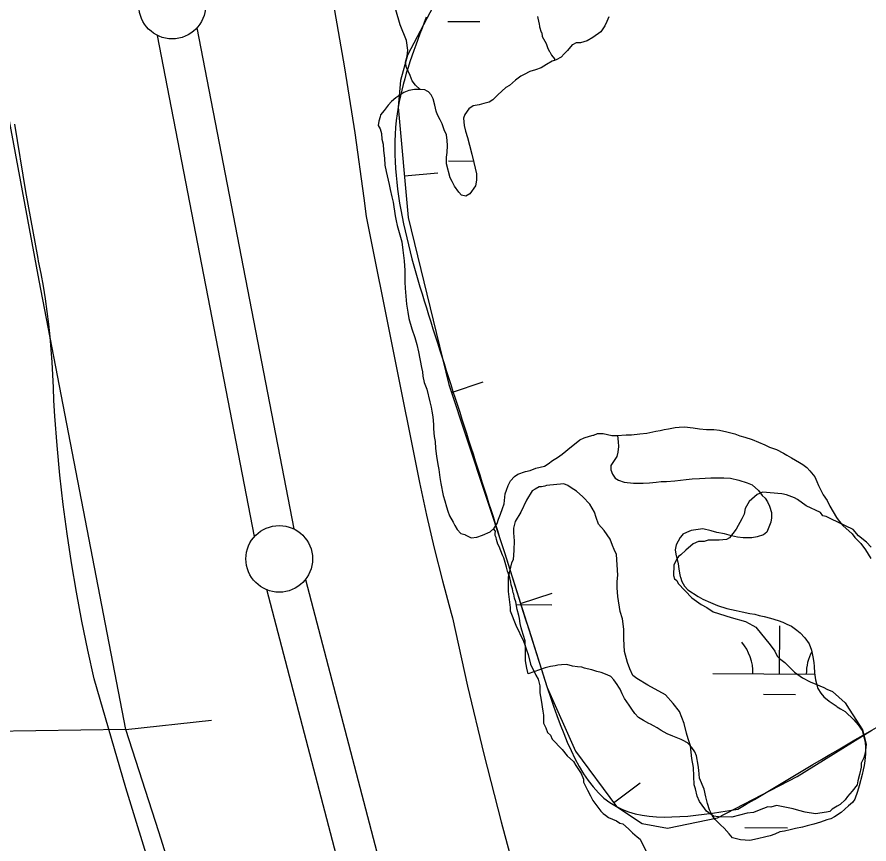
# Model space of a CAD drawing. Extents: x 3172231 to 3210228, y 940198 to 965780.
# Drawn here: x 3185200 to 3185839, y 955470 to 956090 of the extents above; entities that cross this region are included whole.
import ezdxf

# ---------------------------------------------------------------- set-up
doc = ezdxf.new("R2010")
doc.units = 0
for name, color, linetype in [('V-BORW-LINE', 7, 'Continuous'), ('V-LEVE-TOET', 7, 'Continuous'), ('V-SITE-VEGE', 7, 'Continuous'), ('V-SURV-LINE', 7, 'Continuous'), ('V-TOPO-SHOR', 7, 'Continuous'), ('V-WETL-SWMP', 7, 'Continuous')]:
    doc.layers.add(name, color=color, linetype=linetype)

msp = doc.modelspace()

# ---------------------------------------------------------------- linework, layer by layer
at = {"layer": 'V-BORW-LINE'}
for p, q in [((3185490.508, 955971.215), (3185515.403, 955973.502)), ((3185525.806, 955808.711), (3185549.545, 955816.55)), ((3185577.553, 955650.354), (3185601.39, 955657.892)), ((3185647.317, 955500.724), (3185667.453, 955515.542))]:
    msp.add_line(p, q, dxfattribs=at)
for points in [[(3185512.123, 956098.462), (3185492.647, 956061.863)], [(3185492.647, 956061.863), (3185487.439, 956042.735)], [(3185487.439, 956042.735), (3185485.758, 956022.92)], [(3185485.758, 956022.92), (3185493.369, 955940.074)], [(3185493.369, 955940.074), (3185523.865, 955814.586)], [(3185523.865, 955814.586), (3185565.226, 955689.333)], [(3185565.226, 955689.333), (3185597.57, 955587.059)], [(3185597.57, 955587.059), (3185618.861, 955539.393)], [(3185785.141, 955520.345), (3185841.139, 955555.144)], [(3185618.861, 955539.393), (3185649.488, 955497.774)], [(3185725.371, 955489.296), (3185785.141, 955520.345)], [(3185649.488, 955497.774), (3185668.751, 955485.064)], [(3185687.98, 955481.681), (3185725.371, 955489.296)], [(3185668.751, 955485.064), (3185687.98, 955481.681)]]:
    msp.add_lwpolyline(points, dxfattribs=at)
for points in [[(3185506.863, 956090.49), (3185485.758, 956022.92), (3185511.824, 955856.484)], [(3185511.824, 955856.484), (3185565.226, 955689.333), (3185597.57, 955587.059)], [(3185740.67, 955495.723), (3185841.139, 955555.144), (3185957.124, 955619.632)], [(3185597.57, 955587.059), (3185649.488, 955497.774), (3185740.67, 955495.723)]]:
    msp.add_spline(points, degree=3, dxfattribs=at)
at = {"layer": 'V-LEVE-TOET'}
for points in [[(3185436.992, 956101.23), (3185445.508, 956052.428), (3185453.17, 956003.483), (3185459.977, 955954.413), (3185461.714, 955940.779), (3185461.714, 955940.779), (3185501.783, 955741.167), (3185501.783, 955741.167), (3185507.089, 955716.46), (3185512.826, 955691.851), (3185518.99, 955667.345), (3185525.583, 955642.951), (3185526.592, 955639.357), (3185526.592, 955639.357), (3185537.857, 955588.163), (3185550.046, 955537.181), (3185563.155, 955486.429), (3185563.155, 955486.429), (3185574.53, 955443.531)], [(3185320.908, 955383.523), (3185281.465, 955511.844), (3185257.606, 955593.588), (3185257.606, 955593.588), (3185252.791, 955615.252), (3185248.353, 955636.997), (3185244.294, 955658.815), (3185240.618, 955680.702), (3185237.325, 955702.648), (3185234.415, 955724.65), (3185231.889, 955746.699), (3185229.747, 955768.786), (3185227.992, 955790.911), (3185227.216, 955802.705), (3185227.216, 955802.705), (3185227.021, 955812.278), (3185226.661, 955821.844), (3185226.132, 955831.404), (3185225.438, 955840.952), (3185224.578, 955850.487), (3185223.55, 955860.006), (3185222.356, 955869.505), (3185220.998, 955878.983), (3185219.474, 955888.435), (3185217.785, 955897.857), (3185215.931, 955907.252), (3185215.528, 955909.193), (3185215.528, 955909.193), (3185206.298, 955959.494), (3185197.948, 956009.946)]]:
    msp.add_lwpolyline(points, dxfattribs=at)
at = {"layer": 'V-SITE-VEGE'}
for points in [[(3185640.244, 955705.106), (3185636.109, 955709.917), (3185634.362, 955714.709), (3185633.205, 955718.897), (3185629.679, 955724.898), (3185624.356, 955730.317), (3185619.617, 955734.538), (3185615.461, 955736.962), (3185613.09, 955738.775), (3185610.116, 955739.996), (3185596.974, 955738.918), (3185595.776, 955738.333), (3185593.384, 955737.757), (3185591.592, 955737.773), (3185588.592, 955736.01), (3185586.191, 955734.837), (3185581.952, 955727.714), (3185577.692, 955718.797), (3185573.451, 955711.672), (3185572.216, 955706.908), (3185572.183, 955703.326), (3185572.726, 955697.352), (3185572.662, 955690.19), (3185572.001, 955683.034), (3185570.786, 955680.659), (3185568.302, 955669.935), (3185568.206, 955659.194), (3185569.889, 955647.24), (3185569.869, 955644.852), (3185573.95, 955634.071), (3185579.81, 955622.082), (3185580.975, 955618.49), (3185582.14, 955615.493), (3185583.302, 955611.901), (3185585.028, 955604.725), (3185589.13, 955596.33), (3185590.896, 955593.33), (3185592.047, 955588.546), (3185591.997, 955583.174), (3185593.142, 955577.792), (3185594.262, 955569.424), (3185594.832, 955566.436), (3185594.779, 955560.466), (3185596.538, 955556.869), (3185597.699, 955553.277), (3185600.071, 955551.465), (3185601.238, 955548.471), (3185608.926, 955540.641), (3185612.463, 955535.834), (3185617.202, 955531.614), (3185618.963, 955528.613), (3185623.09, 955522.609), (3185624.843, 955518.414), (3185624.823, 955516.026), (3185627.753, 955510.032), (3185630.102, 955505.831), (3185631.862, 955502.235), (3185637.76, 955494.424), (3185639.536, 955492.616), (3185641.315, 955491.403), (3185643.685, 955489.595), (3185649.632, 955487.154), (3185652.004, 955485.341), (3185654.386, 955484.723), (3185658.533, 955481.106), (3185661.488, 955478.093), (3185665.043, 955475.076), (3185667.415, 955473.264), (3185672.107, 955463.673)], [(3185840.69, 955692.566), (3185837.141, 955696.179), (3185831.214, 955701.006), (3185827.079, 955705.818), (3185810.437, 955713.728), (3185806.874, 955715.551), (3185804.492, 955716.167), (3185802.722, 955718.571), (3185792.021, 955723.444), (3185785.499, 955728.277), (3185783.123, 955729.491), (3185777.175, 955731.933), (3185773.6, 955732.561), (3185759.284, 955733.882), (3185755.092, 955732.129), (3185749.075, 955726.813), (3185746.042, 955721.467), (3185745.409, 955717.293), (3185743.584, 955713.73), (3185739.339, 955706.009), (3185734.503, 955699.484), (3185732.103, 955698.313), (3185726.729, 955697.762)], [(3185726.729, 955697.762), (3185718.373, 955697.839), (3185715.377, 955696.672), (3185711.199, 955696.709), (3185707.007, 955694.956), (3185701.592, 955690.229), (3185697.979, 955686.682), (3185696.177, 955685.502), (3185694.969, 955683.723), (3185692.538, 955678.969), (3185692.468, 955671.211), (3185693.044, 955668.817), (3185694.823, 955667.609), (3185695.997, 955665.211), (3185706.046, 955654.377), (3185713.165, 955649.537), (3185717.323, 955647.113), (3185722.07, 955644.088), (3185735.761, 955639.785), (3185746.476, 955636.705), (3185751.821, 955633.672), (3185754.199, 955632.455), (3185764.824, 955619.229), (3185768.363, 955614.422), (3185770.12, 955610.824), (3185771.896, 955609.02), (3185776.045, 955605.997), (3185783.143, 955598.772), (3185789.074, 955594.538), (3185795.018, 955591.501), (3185799.179, 955589.672), (3185805.127, 955587.233), (3185807.502, 955586.017), (3185811.668, 955584.19), (3185821.14, 955575.748), (3185824.081, 955570.947), (3185827.028, 955566.743), (3185834.087, 955555.338), (3185836.975, 955544.567), (3185836.322, 955538.007), (3185835.095, 955534.438), (3185833.266, 955530.274), (3185833.239, 955527.29), (3185831.998, 955521.931), (3185830.761, 955517.167), (3185830.139, 955514.189), (3185826.514, 955509.444), (3185822.895, 955505.299), (3185821.085, 955502.927), (3185817.472, 955499.378), (3185815.074, 955498.207), (3185811.469, 955495.847), (3185809.665, 955494.076), (3185807.271, 955493.5), (3185798.905, 955492.382), (3185791.155, 955493.646), (3185786.391, 955494.881), (3185782.226, 955496.114), (3185769.713, 955498.612), (3185765.522, 955497.457), (3185763.136, 955497.477), (3185756.548, 955495.149), (3185752.356, 955493.396), (3185747.576, 955492.843), (3185736.207, 955489.959), (3185726.062, 955490.049), (3185722.486, 955490.678), (3185717.147, 955494.307), (3185715.969, 955496.109), (3185711.838, 955501.518), (3185710.085, 955505.713), (3185708.94, 955511.095), (3185707.773, 955514.091), (3185707.296, 955527.227), (3185706.159, 955533.803), (3185705.051, 955543.363), (3185703.308, 955548.751), (3185702.153, 955552.937), (3185700.427, 955560.118), (3185696.925, 955569.1), (3185692.206, 955575.113), (3185686.293, 955581.73), (3185673.227, 955589.011), (3185664.914, 955593.86), (3185661.953, 955596.275), (3185659.608, 955601.071), (3185657.859, 955605.862), (3185655.547, 955614.238), (3185655.037, 955623.794), (3185655.1, 955630.958), (3185653.976, 955638.726), (3185652.233, 955644.114), (3185650.544, 955655.47), (3185650.007, 955662.04), (3185650.05, 955666.816), (3185650.689, 955671.584), (3185649.634, 955687.114), (3185647.875, 955690.71), (3185646.71, 955693.707), (3185644.961, 955698.497), (3185640.244, 955705.106)]]:
    msp.add_lwpolyline(points, dxfattribs=at)
at = {"layer": 'V-SURV-LINE'}
for points in [[(3185334.698, 956082.291), (3185407.452, 955706.209)], [(3185378, 955700.501), (3185305.246, 956076.582)], [(3185416.09, 955668.218), (3185514.728, 955291.464)], [(3185485.705, 955283.869), (3185387.067, 955660.623)]]:
    msp.add_lwpolyline(points, dxfattribs=at)
for centre in [(3185316.178, 956099.049), (3185396.52, 955683.742)]:
    msp.add_circle(centre, 25, dxfattribs=at)
at = {"layer": 'V-TOPO-SHOR'}
for points in [[(3185281.368, 955555.58), (3185216.217, 955892.797), (3185184.536, 956062.294), (3185184.611, 956092.611), (3185124.885, 956460.132), (3185095.08, 956667.075), (3185086.476, 956793.715), (3185086.935, 956825.32)], [(3185643.806, 956090.584), (3185642.309, 956087.08), (3185640.814, 956083.867), (3185637.844, 956079.499), (3185631.942, 956075.153), (3185627.52, 956072.554), (3185622.523, 956071.133), (3185619.299, 956071.161), (3185616.647, 956069.719), (3185616.354, 956069.721), (3185612.797, 956065.357), (3185610.427, 956062.74), (3185608.062, 956060.415), (3185604.232, 956058.396), (3185601.291, 956057.251), (3185597.167, 956054.943), (3185593.038, 956052.34), (3185588.921, 956050.913), (3185584.512, 956049.485), (3185580.387, 956047.472), (3185577.737, 956046.028), (3185573.899, 956043.13), (3185571.536, 956041.101), (3185569.172, 956039.069), (3185566.52, 956037.627), (3185563.565, 956034.721), (3185560.608, 956032.11), (3185556.764, 956028.333), (3185554.109, 956026.599), (3185549.995, 956025.462), (3185546.468, 956024.614), (3185542.063, 956023.775), (3185538.819, 956021.458), (3185535.849, 956017.381), (3185534.651, 956014.458), (3185535.192, 956009.178), (3185536.325, 956004.769), (3185537.748, 956000.067), (3185539.161, 955994.189), (3185541.152, 955987.431), (3185542.563, 955981.26), (3185544.539, 955972.74), (3185544.496, 955968.051), (3185543.871, 955963.66), (3185539.421, 955957.835), (3185536.474, 955956.103), (3185533.255, 955956.719), (3185531.223, 955959.08), (3185528.038, 955963.508), (3185526.312, 955967.041), (3185524.868, 955969.691), (3185522.032, 955980.273), (3185522.077, 955985.256), (3185522.4, 955988.77), (3185522.742, 955994.044), (3185522.482, 955997.857), (3185521.933, 956001.967)], [(3185521.933, 956001.967), (3185520.209, 956005.793), (3185518.781, 956010.205), (3185517.346, 956013.442), (3185515.324, 956016.977), (3185514.18, 956019.92), (3185513.34, 956024.325), (3185511.914, 956029.028), (3185510.477, 956031.973), (3185508.445, 956034.336), (3185507.571, 956034.93), (3185505.82, 956035.825), (3185502.596, 956036.149), (3185497.906, 956036.19), (3185493.796, 956035.348), (3185489.97, 956033.916), (3185484.072, 956029.863), (3185480.822, 956026.961), (3185478.159, 956024.348), (3185475.192, 956020.268), (3185472.523, 956017.067), (3185472.153, 956015.644)], [(3185472.153, 956015.644), (3185471.309, 956012.39), (3185470.694, 956009.168), (3185472.136, 956006.518), (3185473.277, 956002.989), (3185473.533, 955998.883), (3185474.379, 955995.064), (3185474.629, 955990.372), (3185475.456, 955984.5), (3185475.702, 955979.22), (3185476.832, 955974.52), (3185479.091, 955964.827), (3185479.642, 955961.01), (3185481.059, 955955.427), (3185481.905, 955951.607), (3185483.57, 955941.332), (3185484.123, 955937.517), (3185484.971, 955933.99), (3185487.531, 955925.172), (3185488.379, 955921.647), (3185489.202, 955915.482), (3185490.306, 955907.557), (3185490.824, 955900.225), (3185490.783, 955895.533), (3185490.746, 955891.429), (3185491, 955887.03), (3185492.065, 955875), (3185492.891, 955868.835), (3185493.726, 955864.137), (3185496.004, 955856.496), (3185498.291, 955850.024), (3185499.71, 955844.734), (3185501.126, 955839.151), (3185503.364, 955827.406), (3185503.923, 955824.177), (3185504.187, 955820.949), (3185505.318, 955816.249), (3185507.325, 955811.245), (3185509.584, 955801.55), (3185510.43, 955797.733), (3185510.987, 955794.503), (3185511.828, 955790.391), (3185512.363, 955784.523), (3185512.334, 955781.298), (3185512.871, 955775.723), (3185513.422, 955771.907), (3185513.668, 955766.628), (3185514.495, 955760.756), (3185515.611, 955754.59), (3185516.164, 955750.774), (3185516.991, 955744.903), (3185517.829, 955740.204), (3185519.508, 955731.396), (3185520.645, 955727.282), (3185522.07, 955722.87), (3185522.922, 955719.638), (3185524.356, 955716.108), (3185526.953, 955711.393), (3185528.395, 955708.741), (3185530.127, 955705.794), (3185532.739, 955702.839), (3185535.661, 955701.933), (3185536.071, 955701.737)], [(3185536.071, 955701.737), (3185540.625, 955699.543), (3185544.734, 955700.092), (3185549.143, 955701.52), (3185554.738, 955704.108), (3185557.693, 955706.72), (3185560.069, 955710.218), (3185560.978, 955713.435), (3185562.478, 955717.232), (3185563.983, 955721.615), (3185565.187, 955725.123), (3185566.131, 955732.442), (3185567.038, 955735.367), (3185568.243, 955738.873), (3185570.033, 955742.375), (3185572.992, 955745.574), (3185575.646, 955747.311), (3185581.235, 955749.312), (3185584.76, 955750.16), (3185589.173, 955751.878), (3185595.635, 955753.287), (3185598.291, 955755.022), (3185601.539, 955757.633), (3185605.371, 955759.943), (3185608.908, 955762.255), (3185611.568, 955764.578), (3185614.523, 955767.191), (3185619.246, 955770.959), (3185622.197, 955772.985), (3185625.437, 955774.713), (3185629.259, 955775.854), (3185632.198, 955776.706), (3185632.49, 955776.704), (3185635.433, 955777.851), (3185639.538, 955777.814), (3185645.972, 955776.288), (3185650.077, 955776.253), (3185656.825, 955776.778), (3185660.929, 955776.743), (3185667.093, 955777.566), (3185672.375, 955778.105), (3185679.13, 955779.51), (3185682.359, 955780.069), (3185685.298, 955780.921), (3185688.53, 955781.478), (3185693.521, 955782.313), (3185696.748, 955782.578), (3185700.562, 955782.836), (3185707.005, 955782.193), (3185711.982, 955781.269), (3185717.255, 955780.929), (3185722.531, 955780.88), (3185726.924, 955780.255), (3185732.482, 955779.032), (3185738.331, 955777.515), (3185742.13, 955776.014), (3185745.933, 955775.1), (3185751.487, 955773.292), (3185760.832, 955769.397), (3185764.335, 955767.607), (3185769.596, 955765.8), (3185774.849, 955763.115), (3185777.475, 955761.624), (3185780.972, 955759.542), (3185783.889, 955757.758), (3185786.805, 955755.972), (3185789.431, 955754.481), (3185792.343, 955752.404), (3185794.665, 955749.744), (3185798.436, 955745.312), (3185799.869, 955741.781), (3185801.309, 955738.838), (3185804.764, 955731.771), (3185807.66, 955727.64), (3185809.671, 955723.224), (3185812.272, 955719.098), (3185814.578, 955714.678), (3185816.608, 955712.022), (3185819.51, 955708.772), (3185826.489, 955702.552), (3185828.519, 955699.896), (3185832.875, 955695.167), (3185836.348, 955690.444), (3185840.395, 955683.958)], [(3185281.368, 955555.58), (3185179.712, 955554.048), (3185133.345, 955554.163), (3185104.807, 955552.45), (3185063.781, 955548.985), (3185029.897, 955549.068), (3184967.502, 955558.14), (3184903.324, 955567.215), (3184878.357, 955567.277), (3184846.256, 955567.356), (3184817.723, 955567.427), (3184778.498, 955571.09)], [(3185615.863, 954520.403), (3185499.04, 954875.581), (3185447.702, 955029.077), (3185306.145, 955478.834), (3185281.368, 955555.58), (3185345.586, 955562.555)]]:
    msp.add_lwpolyline(points, dxfattribs=at)
at = {"layer": 'V-WETL-SWMP'}
for p, q in [((3185523.022, 956087.189), (3185547.021, 956087.025)), ((3185523.466, 955982.543), (3185542.299, 955982.415)), ((3185574.416, 955649.512), (3185601.041, 955649.331)), ((3185772.006, 955597.424), (3185772.25, 955633.423)), ((3185722.008, 955597.764), (3185798.352, 955597.244)), ((3185759.901, 955582.075), (3185783.9, 955581.911)), ((3185729.546, 955482.278), (3185729.815, 955482.276)), ((3185745.814, 955482.168), (3185777.813, 955481.95))]:
    msp.add_line(p, q, dxfattribs=at)
for points in [[(3185502.24, 956036.151), (3185498.854, 956039.443), (3185496.148, 956042.6), (3185494.795, 956046.66), (3185492.09, 956052.523), (3185491.188, 956056.583), (3185492.541, 956061.094), (3185492.992, 956065.604), (3185492.09, 956072.822), (3185487.13, 956084.549), (3185483.973, 956095.826)], [(3185590.422, 956090.945), (3185591.26, 956086.246), (3185591.548, 956085.657), (3185591.817, 956083.017), (3185592.956, 956079.195), (3185593.537, 956078.604), (3185593.806, 956075.963), (3185596.69, 956070.66), (3185597.837, 956067.718), (3185598.983, 956064.776), (3185599.567, 956064.478), (3185600.716, 956061.829), (3185603.037, 956059.169), (3185603.151, 956057.976), (3185601.291, 956057.251), (3185597.166, 956054.943), (3185593.038, 956052.341), (3185588.921, 956050.912), (3185584.511, 956049.486)], [(3185584.511, 956049.486), (3185580.388, 956047.471), (3185577.737, 956046.029), (3185573.9, 956043.131), (3185571.536, 956041.1), (3185569.173, 956039.069), (3185566.521, 956037.627), (3185563.564, 956034.722), (3185560.608, 956032.11), (3185556.763, 956028.333), (3185554.109, 956026.598), (3185549.995, 956025.462), (3185546.469, 956024.614), (3185542.064, 956023.774), (3185538.819, 956021.458), (3185535.85, 956017.38), (3185534.652, 956014.459), (3185535.191, 956009.178), (3185536.324, 956004.77), (3185537.747, 956000.067), (3185539.161, 955994.19), (3185541.152, 955987.43), (3185542.563, 955981.261), (3185544.539, 955972.741), (3185544.497, 955968.051), (3185543.871, 955963.659), (3185539.421, 955957.835), (3185536.474, 955956.103), (3185533.255, 955956.718), (3185531.224, 955959.081), (3185528.038, 955963.508), (3185526.311, 955967.041), (3185524.869, 955969.692), (3185522.032, 955980.272), (3185522.077, 955985.255), (3185522.401, 955988.77), (3185522.742, 955994.044), (3185522.483, 955997.858), (3185521.933, 956001.967), (3185520.209, 956005.794), (3185518.782, 956010.204), (3185517.346, 956013.442), (3185515.325, 956016.978), (3185514.179, 956019.92), (3185513.339, 956024.325), (3185511.915, 956029.028), (3185510.476, 956031.973), (3185508.445, 956034.337), (3185507.57, 956034.931), (3185505.819, 956035.826), (3185502.597, 956036.148), (3185502.24, 956036.151)], [(3185557.269, 955706.345), (3185557.693, 955706.72), (3185560.069, 955710.217), (3185560.978, 955713.434), (3185562.478, 955717.231), (3185563.983, 955721.615), (3185565.187, 955725.123), (3185566.132, 955732.443), (3185567.038, 955735.367), (3185568.242, 955738.874), (3185570.032, 955742.376), (3185572.992, 955745.574), (3185575.647, 955747.31), (3185581.235, 955749.312), (3185584.76, 955750.16), (3185589.173, 955751.879), (3185595.635, 955753.287), (3185598.29, 955755.022), (3185601.538, 955757.632), (3185605.37, 955759.943), (3185608.908, 955762.256), (3185611.568, 955764.578), (3185614.523, 955767.19), (3185619.247, 955770.959), (3185622.197, 955772.984), (3185625.437, 955774.714), (3185629.259, 955775.853), (3185632.198, 955776.706), (3185632.491, 955776.703), (3185635.433, 955777.85), (3185639.537, 955777.813), (3185645.973, 955776.289), (3185650.077, 955776.253), (3185650.356, 955776.275), (3185650.839, 955771.548), (3185651.101, 955768.028), (3185650.478, 955763.929), (3185649.862, 955760.709), (3185647.781, 955757.503), (3185645.402, 955753.713), (3185645.373, 955750.489), (3185646.517, 955747.254), (3185648.543, 955744.304), (3185651.168, 955742.814), (3185655.259, 955741.312), (3185662.289, 955740.663), (3185666.393, 955740.626), (3185669.618, 955740.597), (3185674.31, 955740.848), (3185679.299, 955741.39), (3185683.115, 955741.942), (3185687.219, 955741.905), (3185693.381, 955742.436), (3185701.89, 955743.239), (3185706.292, 955743.786), (3185711.864, 955744.03), (3185720.371, 955744.54), (3185724.475, 955744.503), (3185730.045, 955744.453), (3185735.028, 955744.408), (3185741.464, 955742.885), (3185747.602, 955740.778), (3185751.4, 955739.278), (3185756.053, 955735.132), (3185758.95, 955731.295), (3185761.277, 955729.222), (3185763.012, 955726.568), (3185764.449, 955723.33), (3185765.873, 955718.626), (3185765.836, 955714.522), (3185765.514, 955711.3), (3185762.514, 955703.705), (3185759.858, 955701.677), (3185755.154, 955700.253), (3185751.042, 955699.41), (3185744.593, 955699.468), (3185740.494, 955700.091), (3185735.812, 955701.013), (3185730.548, 955702.526), (3185724.987, 955703.455), (3185720.6, 955704.667), (3185714.457, 955706.188), (3185709.175, 955705.649), (3185705.652, 955705.094), (3185702.121, 955703.66), (3185699.47, 955702.218), (3185698.878, 955701.637), (3185697.397, 955699.891), (3185694.416, 955694.347), (3185693.502, 955690.544), (3185694.059, 955687.315), (3185695.753, 955679.97), (3185696.305, 955676.154), (3185696.862, 955672.924), (3185697.427, 955670.574), (3185697.715, 955669.985), (3185698.566, 955666.753), (3185700.586, 955663.216), (3185703.201, 955660.554), (3185710.778, 955655.503), (3185714.277, 955653.419)], [(3185651.241, 955587.435), (3185650.087, 955589.497), (3185647.48, 955593.039), (3185645.449, 955595.402), (3185642.528, 955596.601), (3185638.147, 955598.4), (3185634.93, 955599.308), (3185631.13, 955600.515), (3185627.618, 955601.132), (3185625.571, 955601.737), (3185623.524, 955602.342), (3185620.302, 955602.664), (3185616.496, 955603.284), (3185612.403, 955604.494), (3185608.296, 955604.237), (3185605.655, 955603.968), (3185603.598, 955603.4), (3185600.075, 955602.845), (3185595.963, 955602.002), (3185583.316, 955597.425), (3185582.93, 955598.415), (3185582.373, 955601.645), (3185581.25, 955607.225), (3185581.271, 955609.57), (3185581.285, 955611.036), (3185581.316, 955614.554), (3185581.329, 955616.02), (3185581.091, 955622.178), (3185578.524, 955630.117), (3185577.953, 955631.881), (3185577.396, 955635.111), (3185576.844, 955638.927), (3185576.279, 955641.277), (3185575.145, 955645.685), (3185574.025, 955651.558), (3185573.17, 955654.205), (3185572.61, 955657.141), (3185572.034, 955658.319), (3185571.474, 955661.256), (3185570.621, 955664.195), (3185570.346, 955666.25), (3185569.495, 955669.482), (3185568.925, 955671.246), (3185567.781, 955674.481), (3185566.928, 955677.421), (3185565.509, 955682.71), (3185564.939, 955684.475), (3185564.366, 955685.946), (3185564.078, 955686.534), (3185561.497, 955693.007), (3185560.634, 955694.774), (3185560.063, 955696.538), (3185559.493, 955698.302), (3185559.213, 955699.771), (3185558.639, 955701.242), (3185558.653, 955702.707), (3185558.668, 955704.466), (3185557.269, 955706.345)], [(3185714.277, 955653.419), (3185720.119, 955651.022), (3185725.375, 955648.629), (3185732.392, 955646.514), (3185739.414, 955644.985), (3185743.803, 955644.066), (3185749.656, 955642.841), (3185753.461, 955642.221), (3185756.678, 955641.313), (3185760.481, 955640.399), (3185765.161, 955639.184), (3185771.008, 955637.373), (3185774.515, 955636.169), (3185777.434, 955634.677), (3185780.938, 955633.18), (3185785.016, 955630.211), (3185787.343, 955628.138), (3185790.829, 955624.589), (3185794.305, 955619.867), (3185796.021, 955615.161), (3185796.856, 955610.17), (3185797.699, 955606.058), (3185797.963, 955602.831), (3185798.214, 955598.138), (3185799.046, 955592.853), (3185800.748, 955586.388), (3185803.061, 955582.85), (3185805.09, 955580.193), (3185809.165, 955576.932), (3185814.41, 955573.367), (3185815.284, 955572.772), (3185817.616, 955571.286), (3185821.115, 955569.202), (3185827.802, 955562.986), (3185830.993, 955559.146), (3185833.888, 955555.016), (3185836.154, 955546.2), (3185836.41, 955542.094), (3185836.368, 955537.403), (3185836.028, 955532.129), (3185835.41, 955528.617), (3185834.795, 955525.398), (3185833.884, 955521.888), (3185831.756, 955513.405), (3185830.544, 955509.018), (3185828.442, 955503.467), (3185826.659, 955500.844), (3185823.704, 955498.232), (3185818.09, 955493.299), (3185813.077, 955490.119), (3185810.426, 955488.677), (3185807.487, 955487.824), (3185802.781, 955486.107), (3185797.784, 955484.686), (3185792.787, 955483.265), (3185789.262, 955482.417), (3185783.975, 955481.292), (3185779.863, 955480.449), (3185775.748, 955479.313), (3185772.225, 955478.758), (3185768.399, 955477.034), (3185764.87, 955475.893), (3185761.638, 955475.042), (3185755.469, 955473.631), (3185749.593, 955472.218), (3185742.563, 955472.868), (3185736.713, 955474.386), (3185734.101, 955477.341), (3185730.327, 955481.479), (3185727.712, 955484.141), (3185723.642, 955487.989), (3185721.616, 955490.939), (3185719.311, 955495.357), (3185717.887, 955500.06), (3185716.759, 955505.054), (3185715.346, 955510.93), (3185711.902, 955519.17), (3185711.368, 955525.038), (3185710.816, 955528.854), (3185709.706, 955535.9), (3185708.267, 955538.844), (3185706.244, 955542.087), (3185702.758, 955545.637), (3185699.549, 955547.424), (3185698.088, 955548.024), (3185691.956, 955550.717), (3185687.574, 955552.516), (3185683.198, 955554.9), (3185679.992, 955556.981), (3185677.367, 955558.47), (3185675.032, 955559.664), (3185673.865, 955560.261), (3185669.779, 955562.35), (3185665.989, 955564.729), (3185663.377, 955567.684), (3185661.061, 955570.93), (3185659.035, 955573.879), (3185655.562, 955578.894), (3185653.835, 955582.428), (3185652.401, 955585.959), (3185651.241, 955587.435)]]:
    msp.add_lwpolyline(points, dxfattribs=at)
for centre, start, end in [((3185716.768, 955598.274), 358.838156, 40.381814), ((3185827.25, 955597.522), 151.815118, 180.381831)]:
    msp.add_arc(centre, 35.246, start, end, dxfattribs=at)

doc.saveas('drawing.dxf')
